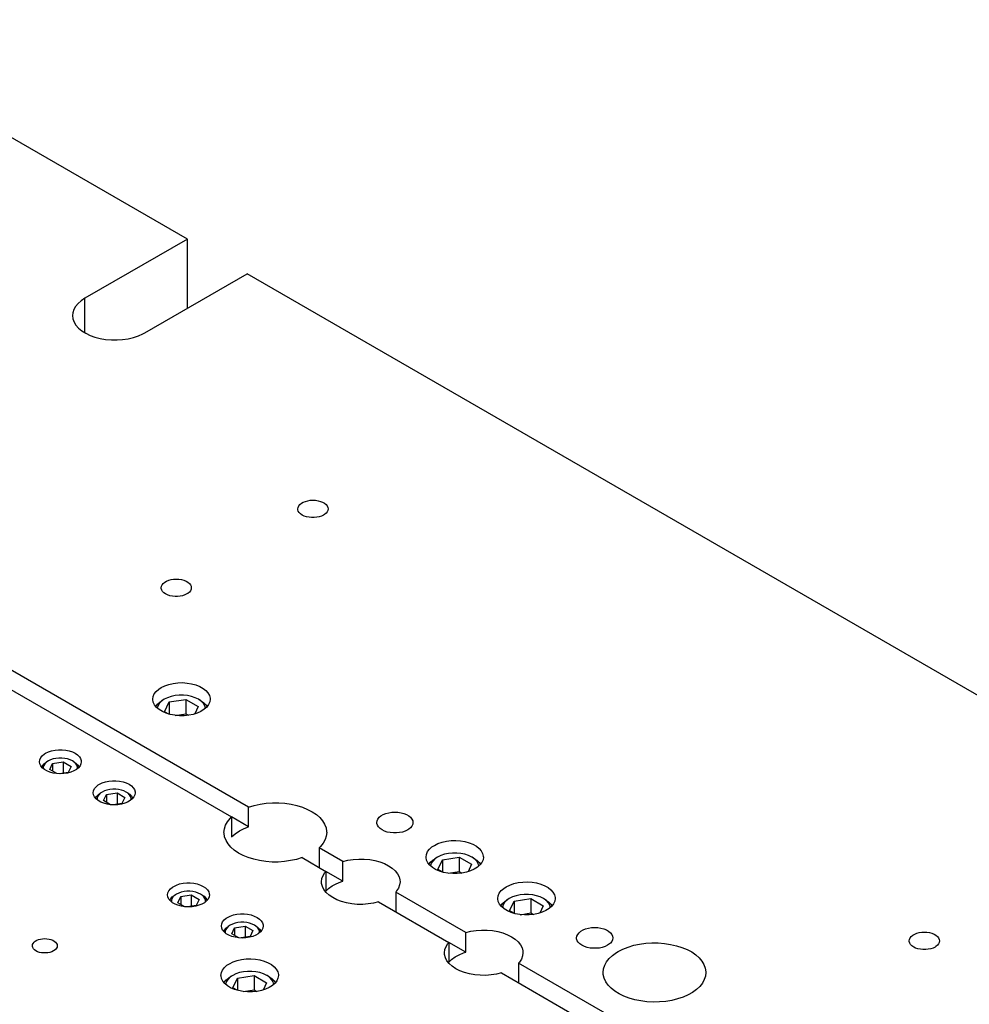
# Model space of a CAD drawing. Header units: inches. Extents: x 3 to 351, y 4 to 271.
# Tile 355 of 530: x 168 to 178, y 260 to 270. Entities that reach past the tile are written whole.
import ezdxf

# ---------------------------------------------------------------- set-up
doc = ezdxf.new("R2010")
doc.units = ezdxf.units.IN
doc.header["$LTSCALE"] = 0.5
doc.header["$MEASUREMENT"] = 0
doc.layers.add('DST', color=7, linetype='Continuous')

msp = doc.modelspace()

# ---------------------------------------------------------------- linework, layer by layer
at = {"layer": 'DST', "color": 254, "linetype": 'Continuous'}
for p, q in [((169.932, 268.191), (165.999, 270.462)), ((169.932, 268.191), (168.871, 267.579)), ((169.932, 267.477), (169.932, 268.191)), ((169.49, 267.222), (170.551, 267.834)), ((182.66, 260.843), (170.551, 267.834)), ((168.871, 267.579), (168.833, 267.553)), ((168.756, 267.462), (168.746, 267.428)), ((168.774, 267.494), (168.756, 267.462)), ((168.8, 267.525), (168.774, 267.494)), ((168.833, 267.553), (168.8, 267.525)), ((168.746, 267.428), (168.743, 267.4)), ((168.743, 267.4), (168.747, 267.366)), ((168.747, 267.366), (168.759, 267.333)), ((168.759, 267.333), (168.779, 267.301)), ((168.779, 267.301), (168.806, 267.27)), ((168.806, 267.27), (168.84, 267.242)), ((168.84, 267.242), (168.88, 267.217)), ((168.88, 267.217), (168.925, 267.195)), ((168.925, 267.195), (168.975, 267.177)), ((168.975, 267.177), (169.029, 267.163)), ((169.029, 267.163), (169.086, 267.154)), ((169.086, 267.154), (169.145, 267.149)), ((169.204, 267.148), (169.262, 267.152)), ((169.262, 267.152), (169.32, 267.161)), ((169.32, 267.161), (169.374, 267.174)), ((169.374, 267.174), (169.425, 267.191)), ((169.425, 267.191), (169.472, 267.212)), ((169.472, 267.212), (169.49, 267.222)), ((169.145, 267.149), (169.204, 267.148)), ((170.566, 262.314), (165.144, 265.444)), ((171.078, 265.416), (171.085, 265.431)), ((171.085, 265.431), (171.096, 265.445)), ((171.096, 265.445), (171.112, 265.458)), ((171.112, 265.458), (171.131, 265.469)), ((171.131, 265.469), (171.153, 265.478)), ((171.153, 265.478), (171.178, 265.485)), ((171.178, 265.485), (171.204, 265.489)), ((171.204, 265.489), (171.231, 265.49)), ((171.231, 265.49), (171.259, 265.489)), ((171.259, 265.489), (171.285, 265.485)), ((171.285, 265.485), (171.31, 265.478)), ((171.31, 265.478), (171.332, 265.469)), ((171.332, 265.469), (171.351, 265.458)), ((171.351, 265.458), (171.367, 265.445)), ((171.367, 265.445), (171.378, 265.431)), ((171.378, 265.431), (171.385, 265.416)), ((164.967, 265.342), (170.389, 262.212)), ((171.075, 265.4), (171.078, 265.416)), ((171.076, 265.392), (171.075, 265.4)), ((171.08, 265.377), (171.076, 265.392)), ((171.09, 265.362), (171.08, 265.377)), ((171.103, 265.348), (171.09, 265.362)), ((171.121, 265.336), (171.103, 265.348)), ((171.142, 265.326), (171.121, 265.336)), ((171.165, 265.318), (171.142, 265.326)), ((171.191, 265.313), (171.165, 265.318)), ((171.297, 265.318), (171.272, 265.313)), ((171.321, 265.326), (171.297, 265.318)), ((171.342, 265.336), (171.321, 265.326)), ((171.351, 265.342), (171.342, 265.336)), ((171.367, 265.355), (171.351, 265.342)), ((171.378, 265.369), (171.367, 265.355)), ((171.385, 265.384), (171.378, 265.369)), ((171.385, 265.416), (171.388, 265.4)), ((171.388, 265.4), (171.385, 265.384)), ((171.218, 265.31), (171.191, 265.313)), ((171.245, 265.31), (171.218, 265.31)), ((171.272, 265.313), (171.245, 265.31)), ((169.663, 264.599), (169.67, 264.614)), ((169.67, 264.614), (169.682, 264.629)), ((169.682, 264.629), (169.698, 264.642)), ((169.698, 264.642), (169.717, 264.653)), ((169.717, 264.653), (169.739, 264.662)), ((169.739, 264.662), (169.764, 264.668)), ((169.764, 264.668), (169.79, 264.672)), ((169.79, 264.672), (169.817, 264.674)), ((169.817, 264.674), (169.844, 264.672)), ((169.844, 264.672), (169.871, 264.668)), ((169.871, 264.668), (169.895, 264.662)), ((169.895, 264.662), (169.918, 264.653)), ((169.918, 264.653), (169.937, 264.642)), ((169.937, 264.642), (169.953, 264.629)), ((169.953, 264.629), (169.964, 264.614)), ((169.964, 264.614), (169.971, 264.599)), ((169.661, 264.584), (169.663, 264.599)), ((169.662, 264.576), (169.661, 264.584)), ((169.666, 264.56), (169.662, 264.576)), ((169.676, 264.545), (169.666, 264.56)), ((169.689, 264.532), (169.676, 264.545)), ((169.707, 264.52), (169.689, 264.532)), ((169.728, 264.51), (169.707, 264.52)), ((169.751, 264.502), (169.728, 264.51)), ((169.777, 264.496), (169.751, 264.502)), ((169.883, 264.502), (169.858, 264.496)), ((169.907, 264.51), (169.883, 264.502)), ((169.928, 264.52), (169.907, 264.51)), ((169.937, 264.526), (169.928, 264.52)), ((169.953, 264.538), (169.937, 264.526)), ((169.964, 264.553), (169.953, 264.538)), ((169.971, 264.568), (169.964, 264.553)), ((169.971, 264.599), (169.973, 264.584)), ((169.973, 264.584), (169.971, 264.568)), ((169.804, 264.494), (169.777, 264.496)), ((169.831, 264.494), (169.804, 264.494)), ((169.858, 264.496), (169.831, 264.494)), ((169.697, 263.57), (169.739, 263.584)), ((169.739, 263.584), (169.785, 263.594)), ((169.785, 263.594), (169.832, 263.6)), ((169.832, 263.6), (169.881, 263.602)), ((169.881, 263.602), (169.929, 263.598)), ((169.929, 263.598), (169.976, 263.59)), ((169.976, 263.59), (170.02, 263.578)), ((169.577, 263.458), (169.589, 263.486)), ((169.589, 263.486), (169.609, 263.511)), ((169.609, 263.511), (169.635, 263.535)), ((169.635, 263.535), (169.66, 263.551)), ((169.66, 263.551), (169.697, 263.57)), ((170.02, 263.578), (170.06, 263.562)), ((170.06, 263.562), (170.095, 263.543)), ((170.095, 263.543), (170.123, 263.52)), ((170.123, 263.52), (170.145, 263.495)), ((170.145, 263.495), (170.16, 263.468)), ((169.573, 263.43), (169.577, 263.458)), ((169.573, 263.427), (169.573, 263.43)), ((169.578, 263.399), (169.573, 263.427)), ((169.591, 263.371), (169.578, 263.399)), ((170.163, 263.402), (170.151, 263.375)), ((170.16, 263.468), (170.167, 263.44)), ((170.167, 263.43), (170.163, 263.402)), ((170.167, 263.44), (170.167, 263.43)), ((169.612, 263.346), (169.591, 263.371)), ((169.639, 263.323), (169.612, 263.346)), ((169.673, 263.302), (169.639, 263.323)), ((169.712, 263.285), (169.673, 263.302)), ((169.755, 263.272), (169.712, 263.285)), ((170.034, 263.287), (169.992, 263.274)), ((170.073, 263.305), (170.034, 263.287)), ((170.105, 263.326), (170.073, 263.305)), ((170.132, 263.349), (170.105, 263.326)), ((170.151, 263.375), (170.132, 263.349)), ((169.801, 263.264), (169.755, 263.272)), ((169.849, 263.259), (169.801, 263.264)), ((169.898, 263.26), (169.849, 263.259)), ((169.946, 263.264), (169.898, 263.26)), ((169.992, 263.274), (169.946, 263.264)), ((168.452, 262.864), (168.465, 262.872)), ((168.465, 262.872), (168.494, 262.886)), ((168.494, 262.886), (168.526, 262.897)), ((168.526, 262.897), (168.562, 262.904)), ((168.562, 262.904), (168.599, 262.908)), ((168.599, 262.908), (168.637, 262.908)), ((168.637, 262.908), (168.674, 262.904)), ((168.674, 262.904), (168.709, 262.897)), ((168.709, 262.897), (168.742, 262.886)), ((168.742, 262.886), (168.771, 262.872)), ((168.771, 262.872), (168.795, 262.855)), ((168.401, 262.784), (168.405, 262.805)), ((168.405, 262.762), (168.401, 262.784)), ((168.405, 262.805), (168.414, 262.826)), ((168.414, 262.826), (168.43, 262.846)), ((168.43, 262.846), (168.452, 262.864)), ((168.795, 262.855), (168.814, 262.836)), ((168.814, 262.836), (168.827, 262.816)), ((168.827, 262.816), (168.834, 262.795)), ((168.834, 262.784), (168.831, 262.762)), ((168.834, 262.795), (168.834, 262.784)), ((168.414, 262.741), (168.405, 262.762)), ((168.43, 262.721), (168.414, 262.741)), ((168.452, 262.703), (168.43, 262.721)), ((168.479, 262.688), (168.452, 262.703)), ((168.51, 262.675), (168.479, 262.688)), ((168.544, 262.666), (168.51, 262.675)), ((168.726, 262.675), (168.692, 262.666)), ((168.757, 262.688), (168.726, 262.675)), ((168.784, 262.703), (168.757, 262.688)), ((168.805, 262.721), (168.784, 262.703)), ((168.821, 262.741), (168.805, 262.721)), ((168.831, 262.762), (168.821, 262.741)), ((168.58, 262.661), (168.544, 262.666)), ((168.618, 262.659), (168.58, 262.661)), ((168.655, 262.661), (168.618, 262.659)), ((168.692, 262.666), (168.655, 262.661)), ((169.05, 262.565), (169.083, 262.576)), ((169.083, 262.576), (169.119, 262.583)), ((169.119, 262.583), (169.156, 262.587)), ((169.156, 262.587), (169.193, 262.587)), ((169.193, 262.587), (169.231, 262.583)), ((169.231, 262.583), (169.266, 262.576)), ((169.266, 262.576), (169.299, 262.565)), ((168.958, 262.462), (168.961, 262.484)), ((168.961, 262.484), (168.971, 262.505)), ((168.971, 262.505), (168.987, 262.525)), ((168.987, 262.525), (169.009, 262.543)), ((169.009, 262.543), (169.021, 262.551)), ((169.021, 262.551), (169.05, 262.565)), ((169.299, 262.565), (169.328, 262.551)), ((169.328, 262.551), (169.352, 262.534)), ((169.352, 262.534), (169.371, 262.515)), ((169.371, 262.515), (169.384, 262.495)), ((169.384, 262.495), (169.39, 262.473)), ((169.39, 262.473), (169.391, 262.462)), ((168.961, 262.44), (168.958, 262.462)), ((168.971, 262.419), (168.961, 262.44)), ((168.987, 262.4), (168.971, 262.419)), ((169.009, 262.382), (168.987, 262.4)), ((169.035, 262.366), (169.009, 262.382)), ((169.066, 262.354), (169.035, 262.366)), ((169.314, 262.366), (169.283, 262.354)), ((169.34, 262.382), (169.314, 262.366)), ((169.362, 262.4), (169.34, 262.382)), ((169.378, 262.419), (169.362, 262.4)), ((169.388, 262.44), (169.378, 262.419)), ((169.391, 262.462), (169.388, 262.44)), ((169.101, 262.345), (169.066, 262.354)), ((169.137, 262.339), (169.101, 262.345)), ((169.175, 262.337), (169.137, 262.339)), ((169.212, 262.339), (169.175, 262.337)), ((169.249, 262.345), (169.212, 262.339)), ((169.283, 262.354), (169.249, 262.345)), ((170.566, 262.314), (170.623, 262.332)), ((170.566, 262.11), (170.566, 262.314)), ((170.623, 262.332), (170.684, 262.345)), ((170.684, 262.345), (170.748, 262.354)), ((170.748, 262.354), (170.812, 262.359)), ((170.812, 262.359), (170.877, 262.358)), ((170.877, 262.358), (170.942, 262.354)), ((170.942, 262.354), (171.005, 262.344)), ((171.005, 262.344), (171.066, 262.331)), ((171.066, 262.331), (171.123, 262.313)), ((171.123, 262.313), (171.176, 262.291)), ((171.176, 262.291), (171.224, 262.266)), ((171.224, 262.266), (171.267, 262.237)), ((172.016, 262.256), (172.047, 262.261)), ((172.047, 262.261), (172.08, 262.263)), ((172.08, 262.263), (172.112, 262.261)), ((172.112, 262.261), (172.144, 262.256)), ((170.327, 262.127), (170.347, 262.163)), ((170.347, 262.163), (170.374, 262.197)), ((170.374, 262.197), (170.389, 262.212)), ((170.389, 262.212), (170.389, 262.008)), ((170.566, 262.11), (170.389, 262.212)), ((171.267, 262.237), (171.303, 262.206)), ((171.303, 262.206), (171.332, 262.172)), ((171.332, 262.172), (171.353, 262.136)), ((171.892, 262.154), (171.895, 262.173)), ((171.895, 262.173), (171.904, 262.191)), ((171.904, 262.191), (171.918, 262.209)), ((171.918, 262.209), (171.936, 262.224)), ((171.936, 262.224), (171.959, 262.237)), ((171.959, 262.237), (171.986, 262.248)), ((171.986, 262.248), (172.016, 262.256)), ((172.144, 262.256), (172.174, 262.248)), ((172.174, 262.248), (172.2, 262.237)), ((172.2, 262.237), (172.224, 262.224)), ((172.224, 262.224), (172.242, 262.209)), ((172.242, 262.209), (172.256, 262.191)), ((172.256, 262.191), (172.265, 262.173)), ((172.265, 262.173), (172.267, 262.154)), ((170.311, 262.052), (170.315, 262.09)), ((170.315, 262.09), (170.327, 262.127)), ((170.426, 262.039), (170.47, 262.067)), ((170.47, 262.067), (170.519, 262.092)), ((170.519, 262.092), (170.566, 262.11)), ((171.353, 262.136), (171.367, 262.1)), ((171.367, 262.1), (171.373, 262.062)), ((171.373, 262.062), (171.374, 262.052)), ((171.893, 262.145), (171.892, 262.154)), ((171.899, 262.126), (171.893, 262.145)), ((171.91, 262.109), (171.899, 262.126)), ((171.926, 262.092), (171.91, 262.109)), ((171.947, 262.078), (171.926, 262.092)), ((171.972, 262.066), (171.947, 262.078)), ((172.001, 262.056), (171.972, 262.066)), ((172.031, 262.05), (172.001, 262.056)), ((172.159, 262.056), (172.128, 262.05)), ((172.187, 262.066), (172.159, 262.056)), ((172.213, 262.078), (172.187, 262.066)), ((172.224, 262.085), (172.213, 262.078)), ((172.242, 262.1), (172.224, 262.085)), ((172.256, 262.117), (172.242, 262.1)), ((172.265, 262.136), (172.256, 262.117)), ((172.267, 262.154), (172.265, 262.136)), ((170.312, 262.043), (170.311, 262.052)), ((170.318, 262.005), (170.312, 262.043)), ((170.332, 261.968), (170.318, 262.005)), ((170.353, 261.933), (170.332, 261.968)), ((170.389, 262.008), (170.426, 262.039)), ((171.358, 261.978), (171.338, 261.942)), ((171.37, 262.015), (171.358, 261.978)), ((171.374, 262.052), (171.37, 262.015)), ((172.064, 262.047), (172.031, 262.05)), ((172.096, 262.047), (172.064, 262.047)), ((172.128, 262.05), (172.096, 262.047)), ((172.568, 261.951), (172.613, 261.961)), ((172.613, 261.961), (172.661, 261.967)), ((172.661, 261.967), (172.709, 261.969)), ((172.709, 261.969), (172.758, 261.965)), ((172.758, 261.965), (172.804, 261.957)), ((172.804, 261.957), (172.848, 261.945)), ((170.382, 261.899), (170.353, 261.933)), ((170.418, 261.868), (170.382, 261.899)), ((170.461, 261.839), (170.418, 261.868)), ((171.311, 261.908), (171.296, 261.893)), ((171.541, 261.751), (171.296, 261.893)), ((171.296, 261.893), (171.296, 261.689)), ((171.338, 261.942), (171.311, 261.908)), ((172.406, 261.825), (172.418, 261.853)), ((172.418, 261.853), (172.437, 261.878)), ((172.437, 261.878), (172.464, 261.902)), ((172.464, 261.902), (172.489, 261.918)), ((172.489, 261.918), (172.526, 261.937)), ((172.526, 261.937), (172.568, 261.951)), ((172.848, 261.945), (172.888, 261.929)), ((172.888, 261.929), (172.923, 261.91)), ((172.923, 261.91), (172.952, 261.887)), ((172.952, 261.887), (172.974, 261.862)), ((172.974, 261.862), (172.988, 261.835)), ((170.509, 261.814), (170.461, 261.839)), ((170.562, 261.792), (170.509, 261.814)), ((170.619, 261.774), (170.562, 261.792)), ((170.68, 261.76), (170.619, 261.774)), ((170.743, 261.751), (170.68, 261.76)), ((170.808, 261.746), (170.743, 261.751)), ((170.937, 261.751), (170.873, 261.746)), ((171.001, 261.76), (170.937, 261.751)), ((171.062, 261.773), (171.001, 261.76)), ((171.119, 261.791), (171.062, 261.773)), ((171.119, 261.791), (171.365, 261.649)), ((171.541, 261.751), (171.594, 261.764)), ((171.541, 261.547), (171.541, 261.751)), ((171.594, 261.764), (171.649, 261.772)), ((171.649, 261.772), (171.705, 261.776)), ((171.705, 261.776), (171.762, 261.776)), ((171.762, 261.776), (171.819, 261.771)), ((171.819, 261.771), (171.873, 261.761)), ((171.873, 261.761), (171.925, 261.747)), ((172.402, 261.797), (172.406, 261.825)), ((172.402, 261.794), (172.402, 261.797)), ((172.407, 261.766), (172.402, 261.794)), ((172.42, 261.738), (172.407, 261.766)), ((172.992, 261.769), (172.98, 261.742)), ((172.988, 261.835), (172.995, 261.807)), ((172.996, 261.797), (172.992, 261.769)), ((172.995, 261.807), (172.996, 261.797)), ((170.873, 261.746), (170.808, 261.746)), ((171.356, 261.638), (171.365, 261.649)), ((171.365, 261.649), (171.365, 261.445)), ((171.541, 261.547), (171.365, 261.649)), ((171.925, 261.747), (171.972, 261.729)), ((171.972, 261.729), (172.015, 261.707)), ((172.015, 261.707), (172.052, 261.682)), ((172.052, 261.682), (172.083, 261.654)), ((172.083, 261.654), (172.107, 261.625)), ((172.44, 261.713), (172.42, 261.738)), ((172.468, 261.69), (172.44, 261.713)), ((172.501, 261.669), (172.468, 261.69)), ((172.54, 261.652), (172.501, 261.669)), ((172.583, 261.639), (172.54, 261.652)), ((172.863, 261.654), (172.82, 261.641)), ((172.901, 261.672), (172.863, 261.654)), ((172.934, 261.693), (172.901, 261.672)), ((172.96, 261.716), (172.934, 261.693)), ((172.98, 261.742), (172.96, 261.716)), ((171.32, 261.542), (171.324, 261.575)), ((171.324, 261.575), (171.336, 261.607)), ((171.336, 261.607), (171.356, 261.638)), ((171.519, 261.54), (171.541, 261.547)), ((172.107, 261.625), (172.123, 261.593)), ((172.123, 261.593), (172.131, 261.56)), ((172.131, 261.56), (172.133, 261.542)), ((172.629, 261.631), (172.583, 261.639)), ((172.678, 261.626), (172.629, 261.631)), ((172.726, 261.627), (172.678, 261.626)), ((172.774, 261.631), (172.726, 261.627)), ((172.82, 261.641), (172.774, 261.631)), ((169.73, 261.428), (169.74, 261.449)), ((169.74, 261.449), (169.756, 261.468)), ((169.756, 261.468), (169.778, 261.486)), ((169.778, 261.486), (169.791, 261.494)), ((169.791, 261.494), (169.819, 261.508)), ((169.819, 261.508), (169.852, 261.519)), ((169.852, 261.519), (169.888, 261.527)), ((169.888, 261.527), (169.925, 261.53)), ((169.925, 261.53), (169.962, 261.53)), ((169.962, 261.53), (170, 261.527)), ((170, 261.527), (170.035, 261.519)), ((170.035, 261.519), (170.068, 261.508)), ((170.068, 261.508), (170.097, 261.494)), ((170.097, 261.494), (170.121, 261.478)), ((170.121, 261.478), (170.14, 261.459)), ((170.14, 261.459), (170.153, 261.438)), ((171.321, 261.524), (171.32, 261.542)), ((171.33, 261.491), (171.321, 261.524)), ((171.346, 261.46), (171.33, 261.491)), ((171.37, 261.43), (171.346, 261.46)), ((171.365, 261.445), (171.394, 261.473)), ((171.394, 261.473), (171.43, 261.498)), ((171.43, 261.498), (171.472, 261.521)), ((171.472, 261.521), (171.519, 261.54)), ((172.097, 261.446), (172.088, 261.435)), ((172.117, 261.477), (172.097, 261.446)), ((172.129, 261.509), (172.117, 261.477)), ((172.133, 261.542), (172.129, 261.509)), ((173.16, 261.424), (173.18, 261.45)), ((173.18, 261.45), (173.206, 261.473)), ((173.206, 261.473), (173.231, 261.49)), ((173.231, 261.49), (173.268, 261.508)), ((173.268, 261.508), (173.31, 261.522)), ((173.31, 261.522), (173.355, 261.533)), ((173.355, 261.533), (173.403, 261.539)), ((173.403, 261.539), (173.452, 261.54)), ((173.452, 261.54), (173.5, 261.537)), ((173.5, 261.537), (173.547, 261.529)), ((173.547, 261.529), (173.591, 261.517)), ((173.591, 261.517), (173.631, 261.501)), ((173.631, 261.501), (173.665, 261.481)), ((173.665, 261.481), (173.694, 261.458)), ((173.694, 261.458), (173.716, 261.433)), ((169.727, 261.406), (169.73, 261.428)), ((169.73, 261.384), (169.727, 261.406)), ((169.74, 261.363), (169.73, 261.384)), ((169.756, 261.343), (169.74, 261.363)), ((169.778, 261.325), (169.756, 261.343)), ((170.131, 261.343), (170.11, 261.325)), ((170.147, 261.363), (170.131, 261.343)), ((170.157, 261.384), (170.147, 261.363)), ((170.153, 261.438), (170.159, 261.417)), ((170.16, 261.406), (170.157, 261.384)), ((170.159, 261.417), (170.16, 261.406)), ((171.4, 261.402), (171.37, 261.43)), ((171.438, 261.377), (171.4, 261.402)), ((171.48, 261.355), (171.438, 261.377)), ((171.528, 261.337), (171.48, 261.355)), ((172.814, 261.016), (172.088, 261.435)), ((172.088, 261.435), (172.088, 261.231)), ((173.144, 261.369), (173.148, 261.397)), ((173.144, 261.365), (173.144, 261.369)), ((173.149, 261.337), (173.144, 261.365)), ((173.148, 261.397), (173.16, 261.424)), ((173.716, 261.433), (173.731, 261.406)), ((173.731, 261.406), (173.738, 261.378)), ((173.738, 261.369), (173.734, 261.341)), ((173.738, 261.378), (173.738, 261.369)), ((169.804, 261.31), (169.778, 261.325)), ((169.835, 261.298), (169.804, 261.31)), ((169.87, 261.288), (169.835, 261.298)), ((169.906, 261.283), (169.87, 261.288)), ((169.944, 261.281), (169.906, 261.283)), ((169.981, 261.283), (169.944, 261.281)), ((170.018, 261.288), (169.981, 261.283)), ((170.052, 261.298), (170.018, 261.288)), ((170.083, 261.31), (170.052, 261.298)), ((170.11, 261.325), (170.083, 261.31)), ((171.58, 261.323), (171.528, 261.337)), ((171.634, 261.314), (171.58, 261.323)), ((171.69, 261.308), (171.634, 261.314)), ((171.747, 261.308), (171.69, 261.308)), ((171.804, 261.312), (171.747, 261.308)), ((171.859, 261.32), (171.804, 261.312)), ((171.911, 261.333), (171.859, 261.32)), ((171.911, 261.333), (172.637, 260.914)), ((173.162, 261.31), (173.149, 261.337)), ((173.183, 261.284), (173.162, 261.31)), ((173.21, 261.261), (173.183, 261.284)), ((173.244, 261.241), (173.21, 261.261)), ((173.282, 261.224), (173.244, 261.241)), ((173.643, 261.243), (173.605, 261.226)), ((173.676, 261.264), (173.643, 261.243)), ((173.703, 261.288), (173.676, 261.264)), ((173.722, 261.313), (173.703, 261.288)), ((173.734, 261.341), (173.722, 261.313)), ((170.297, 261.127), (170.313, 261.147)), ((170.313, 261.147), (170.335, 261.165)), ((170.335, 261.165), (170.347, 261.173)), ((170.347, 261.173), (170.376, 261.187)), ((170.376, 261.187), (170.409, 261.198)), ((170.409, 261.198), (170.444, 261.205)), ((170.444, 261.205), (170.482, 261.209)), ((170.482, 261.209), (170.519, 261.209)), ((170.519, 261.209), (170.556, 261.205)), ((170.556, 261.205), (170.592, 261.198)), ((170.592, 261.198), (170.625, 261.187)), ((170.625, 261.187), (170.654, 261.173)), ((170.654, 261.173), (170.678, 261.156)), ((170.678, 261.156), (170.697, 261.137)), ((173.326, 261.211), (173.282, 261.224)), ((173.372, 261.202), (173.326, 261.211)), ((173.42, 261.198), (173.372, 261.202)), ((173.469, 261.198), (173.42, 261.198)), ((173.517, 261.203), (173.469, 261.198)), ((173.563, 261.212), (173.517, 261.203)), ((173.605, 261.226), (173.563, 261.212)), ((170.284, 261.084), (170.287, 261.106)), ((170.287, 261.063), (170.284, 261.084)), ((170.287, 261.106), (170.297, 261.127)), ((170.297, 261.042), (170.287, 261.063)), ((170.313, 261.022), (170.297, 261.042)), ((170.704, 261.042), (170.688, 261.022)), ((170.697, 261.137), (170.71, 261.117)), ((170.714, 261.063), (170.704, 261.042)), ((170.71, 261.117), (170.716, 261.095)), ((170.717, 261.084), (170.714, 261.063)), ((170.716, 261.095), (170.717, 261.084)), ((172.867, 261.029), (172.922, 261.038)), ((172.922, 261.038), (172.978, 261.042)), ((172.978, 261.042), (173.035, 261.041)), ((173.035, 261.041), (173.091, 261.036)), ((174.005, 261.03), (174.028, 261.043)), ((174.028, 261.043), (174.054, 261.054)), ((174.054, 261.054), (174.084, 261.062)), ((174.084, 261.062), (174.116, 261.067)), ((174.116, 261.067), (174.148, 261.069)), ((174.148, 261.069), (174.181, 261.067)), ((174.181, 261.067), (174.212, 261.062)), ((174.212, 261.062), (174.242, 261.054)), ((174.242, 261.054), (174.269, 261.043)), ((174.269, 261.043), (174.292, 261.03)), ((168.358, 260.926), (168.373, 260.936)), ((168.373, 260.936), (168.392, 260.943)), ((168.392, 260.943), (168.412, 260.948)), ((168.412, 260.948), (168.434, 260.952)), ((168.434, 260.952), (168.456, 260.953)), ((168.456, 260.953), (168.478, 260.952)), ((168.478, 260.952), (168.5, 260.948)), ((168.5, 260.948), (168.52, 260.943)), ((168.52, 260.943), (168.539, 260.936)), ((168.539, 260.936), (168.554, 260.926)), ((170.335, 261.004), (170.313, 261.022)), ((170.361, 260.989), (170.335, 261.004)), ((170.392, 260.976), (170.361, 260.989)), ((170.426, 260.967), (170.392, 260.976)), ((170.463, 260.961), (170.426, 260.967)), ((170.5, 260.959), (170.463, 260.961)), ((170.538, 260.961), (170.5, 260.959)), ((170.574, 260.967), (170.538, 260.961)), ((170.609, 260.976), (170.574, 260.967)), ((170.64, 260.989), (170.609, 260.976)), ((170.666, 261.004), (170.64, 260.989)), ((170.688, 261.022), (170.666, 261.004)), ((172.814, 261.016), (172.867, 261.029)), ((172.814, 260.812), (172.814, 261.016)), ((173.091, 261.036), (173.146, 261.026)), ((173.146, 261.026), (173.197, 261.012)), ((173.197, 261.012), (173.245, 260.994)), ((173.245, 260.994), (173.288, 260.972)), ((173.288, 260.972), (173.325, 260.947)), ((173.325, 260.947), (173.356, 260.92)), ((173.961, 260.96), (173.964, 260.979)), ((173.961, 260.951), (173.961, 260.96)), ((173.967, 260.932), (173.961, 260.951)), ((173.964, 260.979), (173.972, 260.997)), ((173.972, 260.997), (173.986, 261.014)), ((173.986, 261.014), (174.005, 261.03)), ((174.292, 261.03), (174.311, 261.014)), ((174.311, 261.014), (174.324, 260.997)), ((174.324, 260.997), (174.333, 260.979)), ((174.333, 260.942), (174.324, 260.923)), ((174.333, 260.979), (174.336, 260.96)), ((174.336, 260.96), (174.333, 260.942)), ((177.404, 260.93), (177.406, 260.945)), ((177.406, 260.945), (177.413, 260.961)), ((177.413, 260.961), (177.425, 260.975)), ((177.425, 260.975), (177.44, 260.988)), ((177.44, 260.988), (177.46, 260.999)), ((177.46, 260.999), (177.482, 261.008)), ((177.482, 261.008), (177.507, 261.015)), ((177.507, 261.015), (177.533, 261.019)), ((177.533, 261.019), (177.56, 261.02)), ((177.56, 261.02), (177.587, 261.019)), ((177.587, 261.019), (177.613, 261.015)), ((177.613, 261.015), (177.638, 261.008)), ((177.638, 261.008), (177.66, 260.999)), ((177.66, 260.999), (177.68, 260.988)), ((177.68, 260.988), (177.695, 260.975)), ((177.695, 260.975), (177.707, 260.961)), ((177.707, 260.961), (177.714, 260.945)), ((177.714, 260.945), (177.716, 260.93)), ((168.328, 260.879), (168.329, 260.892)), ((168.328, 260.872), (168.328, 260.879)), ((168.332, 260.86), (168.328, 260.872)), ((168.329, 260.892), (168.335, 260.904)), ((168.34, 260.847), (168.332, 260.86)), ((168.335, 260.904), (168.345, 260.916)), ((168.351, 260.836), (168.34, 260.847)), ((168.345, 260.916), (168.358, 260.926)), ((168.365, 260.826), (168.351, 260.836)), ((168.554, 260.926), (168.567, 260.916)), ((168.567, 260.842), (168.554, 260.831)), ((168.567, 260.916), (168.577, 260.904)), ((168.577, 260.853), (168.567, 260.842)), ((168.577, 260.904), (168.583, 260.892)), ((168.583, 260.866), (168.577, 260.853)), ((168.583, 260.892), (168.585, 260.879)), ((168.585, 260.879), (168.583, 260.866)), ((172.593, 260.807), (172.597, 260.84)), ((172.597, 260.84), (172.609, 260.872)), ((172.609, 260.872), (172.628, 260.903)), ((172.628, 260.903), (172.637, 260.914)), ((172.637, 260.914), (172.637, 260.71)), ((172.814, 260.812), (172.637, 260.914)), ((173.356, 260.92), (173.38, 260.89)), ((173.38, 260.89), (173.396, 260.858)), ((173.396, 260.858), (173.404, 260.826)), ((173.978, 260.915), (173.967, 260.932)), ((173.995, 260.898), (173.978, 260.915)), ((174.016, 260.884), (173.995, 260.898)), ((174.041, 260.872), (174.016, 260.884)), ((174.069, 260.862), (174.041, 260.872)), ((174.1, 260.856), (174.069, 260.862)), ((174.132, 260.853), (174.1, 260.856)), ((174.165, 260.853), (174.132, 260.853)), ((174.197, 260.856), (174.165, 260.853)), ((174.227, 260.862), (174.197, 260.856)), ((174.256, 260.872), (174.227, 260.862)), ((174.281, 260.884), (174.256, 260.872)), ((174.292, 260.891), (174.281, 260.884)), ((174.311, 260.906), (174.292, 260.891)), ((174.324, 260.923), (174.311, 260.906)), ((174.391, 260.82), (174.44, 260.845)), ((174.44, 260.845), (174.494, 260.866)), ((174.494, 260.866), (174.552, 260.884)), ((174.552, 260.884), (174.613, 260.897)), ((174.613, 260.897), (174.676, 260.905)), ((174.676, 260.905), (174.741, 260.909)), ((174.741, 260.909), (174.806, 260.909)), ((174.806, 260.909), (174.871, 260.904)), ((174.871, 260.904), (174.934, 260.894)), ((174.934, 260.894), (174.994, 260.88)), ((174.994, 260.88), (175.051, 260.862)), ((175.051, 260.862), (175.104, 260.84)), ((175.104, 260.84), (175.152, 260.815)), ((177.404, 260.922), (177.404, 260.93)), ((177.409, 260.906), (177.404, 260.922)), ((177.418, 260.892), (177.409, 260.906)), ((177.432, 260.878), (177.418, 260.892)), ((177.45, 260.866), (177.432, 260.878)), ((177.47, 260.856), (177.45, 260.866)), ((177.494, 260.848), (177.47, 260.856)), ((177.52, 260.843), (177.494, 260.848)), ((177.546, 260.84), (177.52, 260.843)), ((177.574, 260.84), (177.546, 260.84)), ((177.6, 260.843), (177.574, 260.84)), ((177.626, 260.848), (177.6, 260.843)), ((177.65, 260.856), (177.626, 260.848)), ((177.671, 260.866), (177.65, 260.856)), ((177.68, 260.872), (177.671, 260.866)), ((177.695, 260.885), (177.68, 260.872)), ((177.707, 260.899), (177.695, 260.885)), ((177.714, 260.914), (177.707, 260.899)), ((177.716, 260.93), (177.714, 260.914)), ((168.382, 260.818), (168.365, 260.826)), ((168.402, 260.811), (168.382, 260.818)), ((168.423, 260.807), (168.402, 260.811)), ((168.445, 260.805), (168.423, 260.807)), ((168.467, 260.805), (168.445, 260.805)), ((168.489, 260.807), (168.467, 260.805)), ((168.51, 260.811), (168.489, 260.807)), ((168.53, 260.818), (168.51, 260.811)), ((168.547, 260.826), (168.53, 260.818)), ((168.554, 260.831), (168.547, 260.826)), ((170.446, 260.726), (170.492, 260.737)), ((170.492, 260.737), (170.539, 260.743)), ((170.539, 260.743), (170.588, 260.744)), ((170.588, 260.744), (170.636, 260.741)), ((170.636, 260.741), (170.683, 260.733)), ((170.683, 260.733), (170.727, 260.721)), ((172.594, 260.789), (172.593, 260.807)), ((172.603, 260.756), (172.594, 260.789)), ((172.619, 260.725), (172.603, 260.756)), ((172.637, 260.71), (172.667, 260.738)), ((172.667, 260.738), (172.703, 260.764)), ((172.703, 260.764), (172.745, 260.786)), ((172.745, 260.786), (172.791, 260.805)), ((172.791, 260.805), (172.814, 260.812)), ((173.39, 260.742), (173.37, 260.711)), ((173.401, 260.774), (173.39, 260.742)), ((173.405, 260.807), (173.401, 260.774)), ((173.404, 260.826), (173.405, 260.807)), ((174.271, 260.714), (174.298, 260.748)), ((174.298, 260.748), (174.333, 260.78)), ((174.333, 260.78), (174.373, 260.809)), ((174.373, 260.809), (174.391, 260.82)), ((175.152, 260.815), (175.194, 260.786)), ((175.194, 260.786), (175.229, 260.754)), ((175.229, 260.754), (175.258, 260.72)), ((170.296, 260.628), (170.316, 260.654)), ((170.316, 260.654), (170.342, 260.677)), ((170.342, 260.677), (170.367, 260.694)), ((170.367, 260.694), (170.405, 260.712)), ((170.405, 260.712), (170.446, 260.726)), ((170.727, 260.721), (170.767, 260.704)), ((170.767, 260.704), (170.802, 260.685)), ((170.802, 260.685), (170.83, 260.662)), ((170.83, 260.662), (170.852, 260.637)), ((170.852, 260.637), (170.867, 260.61)), ((172.643, 260.695), (172.619, 260.725)), ((172.673, 260.667), (172.643, 260.695)), ((172.71, 260.642), (172.673, 260.667)), ((172.753, 260.621), (172.71, 260.642)), ((173.37, 260.711), (173.361, 260.7)), ((177.304, 258.424), (173.361, 260.7)), ((173.361, 260.7), (173.361, 260.496)), ((174.236, 260.603), (174.24, 260.641)), ((174.24, 260.641), (174.252, 260.678)), ((174.252, 260.678), (174.271, 260.714)), ((175.258, 260.72), (175.279, 260.685)), ((175.279, 260.685), (175.292, 260.648)), ((175.292, 260.648), (175.298, 260.611)), ((170.28, 260.573), (170.284, 260.601)), ((170.281, 260.569), (170.28, 260.573)), ((170.286, 260.541), (170.281, 260.569)), ((170.284, 260.601), (170.296, 260.628)), ((170.298, 260.514), (170.286, 260.541)), ((170.87, 260.545), (170.858, 260.517)), ((170.867, 260.61), (170.874, 260.582)), ((170.874, 260.573), (170.87, 260.545)), ((170.874, 260.582), (170.874, 260.573)), ((172.801, 260.603), (172.753, 260.621)), ((172.852, 260.589), (172.801, 260.603)), ((172.907, 260.579), (172.852, 260.589)), ((172.963, 260.574), (172.907, 260.579)), ((173.02, 260.573), (172.963, 260.574)), ((173.077, 260.577), (173.02, 260.573)), ((173.132, 260.586), (173.077, 260.577)), ((173.184, 260.598), (173.132, 260.586)), ((173.184, 260.598), (177.128, 258.322)), ((174.237, 260.581), (174.236, 260.603)), ((174.246, 260.543), (174.237, 260.581)), ((174.262, 260.507), (174.246, 260.543)), ((175.282, 260.529), (175.263, 260.493)), ((175.294, 260.566), (175.282, 260.529)), ((175.298, 260.603), (175.294, 260.566)), ((175.298, 260.611), (175.298, 260.603)), ((170.319, 260.488), (170.298, 260.514)), ((170.346, 260.465), (170.319, 260.488)), ((170.38, 260.445), (170.346, 260.465)), ((170.419, 260.428), (170.38, 260.445)), ((170.462, 260.415), (170.419, 260.428)), ((170.741, 260.43), (170.699, 260.416)), ((170.78, 260.447), (170.741, 260.43)), ((170.812, 260.468), (170.78, 260.447)), ((170.839, 260.491), (170.812, 260.468)), ((170.858, 260.517), (170.839, 260.491)), ((174.287, 260.472), (174.262, 260.507)), ((174.318, 260.439), (174.287, 260.472)), ((174.356, 260.409), (174.318, 260.439)), ((175.201, 260.427), (175.161, 260.397)), ((175.235, 260.459), (175.201, 260.427)), ((175.263, 260.493), (175.235, 260.459)), ((170.508, 260.406), (170.462, 260.415)), ((170.556, 260.402), (170.508, 260.406)), ((170.605, 260.402), (170.556, 260.402)), ((170.653, 260.407), (170.605, 260.402)), ((170.699, 260.416), (170.653, 260.407)), ((174.401, 260.381), (174.356, 260.409)), ((174.45, 260.357), (174.401, 260.381)), ((174.505, 260.336), (174.45, 260.357)), ((174.564, 260.32), (174.505, 260.336)), ((175.006, 260.329), (174.946, 260.314)), ((175.062, 260.348), (175.006, 260.329)), ((175.114, 260.371), (175.062, 260.348)), ((175.161, 260.397), (175.114, 260.371)), ((174.625, 260.308), (174.564, 260.32)), ((174.689, 260.3), (174.625, 260.308)), ((174.754, 260.297), (174.689, 260.3)), ((174.819, 260.298), (174.754, 260.297)), ((174.883, 260.304), (174.819, 260.298)), ((174.946, 260.314), (174.883, 260.304))]:
    msp.add_line(p, q, dxfattribs=at)
at = {"layer": 'DST', "color": 96, "linetype": 'Continuous'}
msp.add_line((168.871, 267.222), (168.871, 267.579), dxfattribs=at)
at = {"layer": 'DST', "color": 132, "linetype": 'Continuous'}
for p, q in [((169.623, 263.38), (169.649, 263.403)), ((169.644, 263.389), (169.629, 263.366)), ((169.665, 263.411), (169.644, 263.389)), ((169.649, 263.403), (169.671, 263.417)), ((169.693, 263.43), (169.665, 263.411)), ((169.693, 263.43), (169.671, 263.417)), ((169.727, 263.446), (169.693, 263.43)), ((169.693, 263.43), (169.693, 263.43)), ((169.696, 263.301), (169.743, 263.402)), ((169.765, 263.459), (169.727, 263.446)), ((169.743, 263.402), (169.917, 263.429)), ((169.743, 263.402), (169.743, 263.275)), ((169.806, 263.468), (169.765, 263.459)), ((169.848, 263.472), (169.806, 263.468)), ((169.892, 263.472), (169.848, 263.472)), ((169.935, 263.468), (169.892, 263.472)), ((169.917, 263.429), (170.045, 263.355)), ((169.917, 263.429), (169.917, 263.28)), ((169.976, 263.459), (169.935, 263.468)), ((170.014, 263.446), (169.976, 263.459)), ((170.047, 263.43), (170.014, 263.446)), ((170.069, 263.417), (170.047, 263.43)), ((170.051, 263.428), (170.047, 263.43)), ((170.078, 263.408), (170.051, 263.428)), ((170.069, 263.417), (170.1, 263.397)), ((170.099, 263.386), (170.078, 263.408)), ((170.113, 263.362), (170.099, 263.386)), ((170.1, 263.397), (170.124, 263.373)), ((169.604, 263.355), (169.623, 263.38)), ((169.629, 263.366), (169.621, 263.341)), ((169.621, 263.341), (169.621, 263.337)), ((169.739, 263.277), (169.696, 263.301)), ((169.806, 263.263), (169.917, 263.28)), ((169.917, 263.28), (169.944, 263.264)), ((170.045, 263.355), (170.009, 263.279)), ((170.12, 263.337), (170.113, 263.362)), ((170.124, 263.373), (170.137, 263.355)), ((168.451, 262.763), (168.471, 262.779)), ((168.473, 262.778), (168.457, 262.763)), ((168.471, 262.779), (168.479, 262.784)), ((168.493, 262.792), (168.473, 262.778)), ((168.493, 262.792), (168.479, 262.784)), ((168.516, 262.803), (168.493, 262.792)), ((168.493, 262.792), (168.493, 262.792)), ((168.543, 262.812), (168.516, 262.803)), ((168.537, 262.766), (168.647, 262.783)), ((168.572, 262.818), (168.543, 262.812)), ((168.602, 262.821), (168.572, 262.818)), ((168.633, 262.821), (168.602, 262.821)), ((168.664, 262.818), (168.633, 262.821)), ((168.647, 262.783), (168.728, 262.736)), ((168.647, 262.783), (168.647, 262.665)), ((168.693, 262.812), (168.664, 262.818)), ((168.719, 262.803), (168.693, 262.812)), ((168.743, 262.792), (168.719, 262.803)), ((168.757, 262.784), (168.743, 262.792)), ((168.762, 262.779), (168.743, 262.792)), ((168.757, 262.784), (168.779, 262.768)), ((168.778, 262.763), (168.762, 262.779)), ((168.425, 262.727), (168.435, 262.746)), ((168.435, 262.746), (168.451, 262.763)), ((168.447, 262.746), (168.441, 262.728)), ((168.441, 262.728), (168.441, 262.711)), ((168.457, 262.763), (168.447, 262.746)), ((168.508, 262.702), (168.537, 262.766)), ((168.581, 262.661), (168.508, 262.702)), ((168.537, 262.766), (168.537, 262.685)), ((168.698, 262.673), (168.607, 262.659)), ((168.728, 262.736), (168.698, 262.673)), ((168.789, 262.747), (168.778, 262.763)), ((168.779, 262.768), (168.796, 262.751)), ((168.794, 262.729), (168.789, 262.747)), ((168.794, 262.711), (168.794, 262.729)), ((168.796, 262.751), (168.808, 262.733)), ((168.808, 262.733), (168.81, 262.727)), ((169.049, 262.47), (169.029, 262.457)), ((169.049, 262.47), (169.035, 262.462)), ((169.073, 262.482), (169.049, 262.47)), ((169.049, 262.47), (169.049, 262.47)), ((169.1, 262.491), (169.073, 262.482)), ((169.129, 262.497), (169.1, 262.491)), ((169.159, 262.5), (169.129, 262.497)), ((169.19, 262.5), (169.159, 262.5)), ((169.22, 262.497), (169.19, 262.5)), ((169.249, 262.491), (169.22, 262.497)), ((169.276, 262.482), (169.249, 262.491)), ((169.3, 262.47), (169.276, 262.482)), ((169.314, 262.462), (169.3, 262.47)), ((169.319, 262.457), (169.3, 262.47)), ((168.982, 262.405), (168.992, 262.424)), ((168.992, 262.424), (169.007, 262.442)), ((169.003, 262.424), (168.998, 262.407)), ((168.998, 262.407), (168.998, 262.39)), ((169.014, 262.441), (169.003, 262.424)), ((169.007, 262.442), (169.028, 262.458)), ((169.029, 262.457), (169.014, 262.441)), ((169.028, 262.458), (169.035, 262.462)), ((169.065, 262.381), (169.094, 262.444)), ((169.137, 262.339), (169.065, 262.381)), ((169.094, 262.444), (169.204, 262.461)), ((169.094, 262.444), (169.094, 262.364)), ((169.204, 262.461), (169.284, 262.415)), ((169.204, 262.461), (169.204, 262.344)), ((169.284, 262.415), (169.255, 262.352)), ((169.314, 262.462), (169.336, 262.447)), ((169.334, 262.442), (169.319, 262.457)), ((169.345, 262.425), (169.334, 262.442)), ((169.336, 262.447), (169.353, 262.43)), ((169.351, 262.408), (169.345, 262.425)), ((169.351, 262.39), (169.351, 262.408)), ((169.353, 262.43), (169.365, 262.411)), ((169.365, 262.411), (169.367, 262.405)), ((169.255, 262.352), (169.163, 262.337)), ((172.451, 261.747), (172.477, 261.77)), ((172.472, 261.756), (172.457, 261.733)), ((172.494, 261.778), (172.472, 261.756)), ((172.477, 261.77), (172.5, 261.784)), ((172.522, 261.797), (172.494, 261.778)), ((172.522, 261.797), (172.5, 261.784)), ((172.555, 261.813), (172.522, 261.797)), ((172.522, 261.797), (172.522, 261.797)), ((172.524, 261.668), (172.571, 261.769)), ((172.593, 261.826), (172.555, 261.813)), ((172.571, 261.769), (172.745, 261.796)), ((172.571, 261.769), (172.571, 261.642)), ((172.634, 261.835), (172.593, 261.826)), ((172.677, 261.839), (172.634, 261.835)), ((172.72, 261.839), (172.677, 261.839)), ((172.763, 261.835), (172.72, 261.839)), ((172.745, 261.796), (172.873, 261.722)), ((172.745, 261.796), (172.745, 261.647)), ((172.804, 261.826), (172.763, 261.835)), ((172.842, 261.813), (172.804, 261.826)), ((172.875, 261.797), (172.842, 261.813)), ((172.898, 261.784), (172.875, 261.797)), ((172.88, 261.795), (172.875, 261.797)), ((172.907, 261.775), (172.88, 261.795)), ((172.898, 261.784), (172.928, 261.764)), ((172.928, 261.753), (172.907, 261.775)), ((172.928, 261.764), (172.952, 261.74)), ((172.942, 261.729), (172.928, 261.753)), ((172.432, 261.722), (172.451, 261.747)), ((172.45, 261.708), (172.449, 261.704)), ((172.457, 261.733), (172.45, 261.708)), ((172.567, 261.644), (172.524, 261.668)), ((172.873, 261.722), (172.837, 261.646)), ((172.948, 261.704), (172.942, 261.729)), ((172.952, 261.74), (172.965, 261.722)), ((172.634, 261.63), (172.745, 261.647)), ((172.745, 261.647), (172.773, 261.631)), ((169.751, 261.349), (169.761, 261.368)), ((169.761, 261.368), (169.776, 261.385)), ((169.772, 261.368), (169.767, 261.35)), ((169.767, 261.35), (169.767, 261.334)), ((169.783, 261.385), (169.772, 261.368)), ((169.776, 261.385), (169.797, 261.401)), ((169.799, 261.4), (169.783, 261.385)), ((169.797, 261.401), (169.804, 261.406)), ((169.818, 261.414), (169.799, 261.4)), ((169.818, 261.414), (169.804, 261.406)), ((169.842, 261.425), (169.818, 261.414)), ((169.818, 261.414), (169.818, 261.414)), ((169.834, 261.325), (169.863, 261.388)), ((169.869, 261.434), (169.842, 261.425)), ((169.863, 261.388), (169.973, 261.405)), ((169.863, 261.388), (169.863, 261.308)), ((169.898, 261.44), (169.869, 261.434)), ((169.928, 261.443), (169.898, 261.44)), ((169.959, 261.443), (169.928, 261.443)), ((169.989, 261.44), (169.959, 261.443)), ((169.973, 261.405), (170.053, 261.359)), ((169.973, 261.405), (169.973, 261.287)), ((170.019, 261.434), (169.989, 261.44)), ((170.045, 261.425), (170.019, 261.434)), ((170.053, 261.359), (170.024, 261.295)), ((170.069, 261.414), (170.045, 261.425)), ((170.083, 261.406), (170.069, 261.414)), ((170.088, 261.401), (170.069, 261.414)), ((170.083, 261.406), (170.105, 261.391)), ((170.104, 261.386), (170.088, 261.401)), ((170.114, 261.369), (170.104, 261.386)), ((170.105, 261.391), (170.122, 261.373)), ((170.12, 261.351), (170.114, 261.369)), ((170.12, 261.334), (170.12, 261.351)), ((170.122, 261.373), (170.134, 261.355)), ((170.134, 261.355), (170.136, 261.349)), ((173.236, 261.349), (173.215, 261.328)), ((173.22, 261.341), (173.242, 261.356)), ((173.264, 261.369), (173.236, 261.349)), ((173.264, 261.369), (173.242, 261.356)), ((173.298, 261.385), (173.264, 261.369)), ((173.264, 261.369), (173.264, 261.369)), ((173.335, 261.397), (173.298, 261.385)), ((173.314, 261.34), (173.488, 261.367)), ((173.376, 261.406), (173.335, 261.397)), ((173.419, 261.41), (173.376, 261.406)), ((173.463, 261.41), (173.419, 261.41)), ((173.506, 261.406), (173.463, 261.41)), ((173.488, 261.367), (173.615, 261.293)), ((173.488, 261.367), (173.488, 261.219)), ((173.547, 261.397), (173.506, 261.406)), ((173.585, 261.385), (173.547, 261.397)), ((173.618, 261.369), (173.585, 261.385)), ((173.64, 261.356), (173.618, 261.369)), ((173.622, 261.366), (173.618, 261.369)), ((173.649, 261.347), (173.622, 261.366)), ((173.64, 261.356), (173.671, 261.335)), ((173.67, 261.324), (173.649, 261.347)), ((169.906, 261.283), (169.834, 261.325)), ((170.024, 261.295), (169.932, 261.281)), ((173.175, 261.293), (173.194, 261.318)), ((173.2, 261.304), (173.192, 261.279)), ((173.192, 261.279), (173.192, 261.276)), ((173.194, 261.318), (173.22, 261.341)), ((173.215, 261.328), (173.2, 261.304)), ((173.267, 261.24), (173.314, 261.34)), ((173.314, 261.34), (173.314, 261.214)), ((173.615, 261.293), (173.58, 261.217)), ((173.684, 261.301), (173.67, 261.324)), ((173.671, 261.335), (173.695, 261.311)), ((173.691, 261.276), (173.684, 261.301)), ((173.695, 261.311), (173.708, 261.293)), ((173.309, 261.215), (173.267, 261.24)), ((173.376, 261.201), (173.488, 261.219)), ((173.488, 261.219), (173.515, 261.203)), ((170.308, 261.027), (170.318, 261.046)), ((170.318, 261.046), (170.333, 261.064)), ((170.329, 261.047), (170.324, 261.029)), ((170.34, 261.063), (170.329, 261.047)), ((170.333, 261.064), (170.354, 261.08)), ((170.355, 261.079), (170.34, 261.063)), ((170.354, 261.08), (170.361, 261.084)), ((170.375, 261.092), (170.355, 261.079)), ((170.375, 261.092), (170.361, 261.084)), ((170.399, 261.104), (170.375, 261.092)), ((170.375, 261.092), (170.375, 261.092)), ((170.391, 261.003), (170.42, 261.066)), ((170.426, 261.113), (170.399, 261.104)), ((170.42, 261.066), (170.53, 261.083)), ((170.42, 261.066), (170.42, 260.986)), ((170.455, 261.119), (170.426, 261.113)), ((170.485, 261.122), (170.455, 261.119)), ((170.516, 261.122), (170.485, 261.122)), ((170.546, 261.119), (170.516, 261.122)), ((170.53, 261.083), (170.61, 261.037)), ((170.53, 261.083), (170.53, 260.966)), ((170.575, 261.113), (170.546, 261.119)), ((170.602, 261.104), (170.575, 261.113)), ((170.61, 261.037), (170.581, 260.974)), ((170.626, 261.092), (170.602, 261.104)), ((170.64, 261.084), (170.626, 261.092)), ((170.645, 261.079), (170.626, 261.092)), ((170.64, 261.084), (170.662, 261.069)), ((170.66, 261.064), (170.645, 261.079)), ((170.671, 261.047), (170.66, 261.064)), ((170.662, 261.069), (170.679, 261.052)), ((170.677, 261.03), (170.671, 261.047)), ((170.679, 261.052), (170.691, 261.033)), ((170.324, 261.029), (170.324, 261.012)), ((170.463, 260.961), (170.391, 261.003)), ((170.581, 260.974), (170.489, 260.96)), ((170.677, 261.012), (170.677, 261.03)), ((170.691, 261.033), (170.693, 261.027)), ((170.33, 260.522), (170.356, 260.545)), ((170.351, 260.531), (170.336, 260.508)), ((170.373, 260.553), (170.351, 260.531)), ((170.356, 260.545), (170.378, 260.56)), ((170.401, 260.573), (170.373, 260.553)), ((170.401, 260.573), (170.378, 260.56)), ((170.434, 260.589), (170.401, 260.573)), ((170.401, 260.573), (170.401, 260.573)), ((170.403, 260.444), (170.45, 260.544)), ((170.472, 260.601), (170.434, 260.589)), ((170.45, 260.544), (170.624, 260.571)), ((170.45, 260.544), (170.45, 260.418)), ((170.513, 260.61), (170.472, 260.601)), ((170.556, 260.614), (170.513, 260.61)), ((170.599, 260.614), (170.556, 260.614)), ((170.642, 260.61), (170.599, 260.614)), ((170.624, 260.571), (170.752, 260.497)), ((170.624, 260.571), (170.624, 260.422)), ((170.683, 260.601), (170.642, 260.61)), ((170.721, 260.589), (170.683, 260.601)), ((170.754, 260.573), (170.721, 260.589)), ((170.776, 260.56), (170.754, 260.573)), ((170.758, 260.57), (170.754, 260.573)), ((170.785, 260.55), (170.758, 260.57)), ((170.776, 260.56), (170.807, 260.539)), ((170.806, 260.528), (170.785, 260.55)), ((170.82, 260.505), (170.806, 260.528)), ((170.807, 260.539), (170.831, 260.515)), ((170.311, 260.497), (170.33, 260.522)), ((170.336, 260.508), (170.328, 260.483)), ((170.328, 260.483), (170.328, 260.48)), ((170.446, 260.419), (170.403, 260.444)), ((170.752, 260.497), (170.716, 260.421)), ((170.827, 260.48), (170.82, 260.505)), ((170.831, 260.515), (170.844, 260.497)), ((170.513, 260.405), (170.624, 260.422)), ((170.624, 260.422), (170.652, 260.407))]:
    msp.add_line(p, q, dxfattribs=at)

doc.saveas('drawing.dxf')
